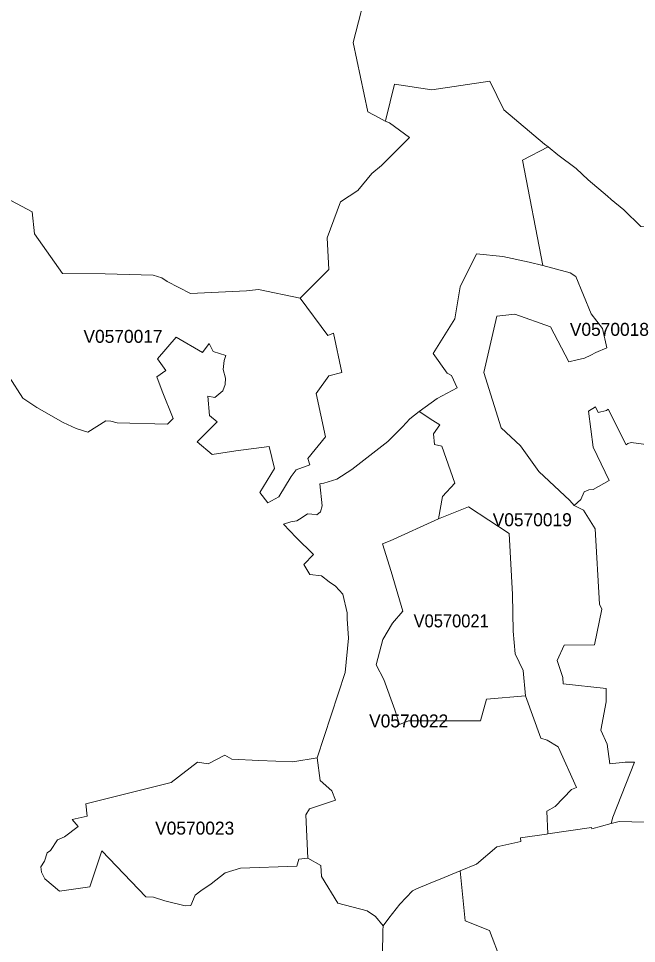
# Model space of a CAD drawing. Extents: x 369010 to 735936, y 6377141 to 6616555.
# Drawn here: x 599625 to 604389, y 6459759 to 6466893 of the extents above; entities that cross this region are included whole.
import ezdxf
from ezdxf.enums import TextEntityAlignment as Align

# ---------------------------------------------------------------- set-up
doc = ezdxf.new("R2010")
doc.units = 0
doc.header["$LTSCALE"] = 40
doc.layers.add('3', color=7, linetype='Continuous', lineweight=13)
doc.layers.add('4', color=7, linetype='Continuous')

msp = doc.modelspace()

# ---------------------------------------------------------------- linework, layer by layer
at = {"layer": '3'}
for points in [[(599488.26, 6465531.38), (599730.06, 6465401.46), (599749.92, 6465232.48), (599963.42, 6464926.96), (600294.43, 6464922.65), (600663.17, 6464912.72), (600729.54, 6464891.87), (600771.25, 6464864.23), (600952.14, 6464771.05), (601381.96, 6464793.89), (601476.46, 6464803.99), (601796.54, 6464735.96), (602016.83, 6464956.42), (602004.58, 6465201.86), (602108.52, 6465479.08), (602240.26, 6465565.8), (602348.17, 6465698.7), (602422.31, 6465759.94), (602639.46, 6465974.93), (602485.21, 6466089.13), (602452.44, 6466102.53), (602405.93, 6466128.18), (602319.2, 6466172.21), (602205.34, 6466706.79), (602326.49, 6467178.47)], [(602326.49, 6467178.47), (602205.34, 6466706.79), (602319.2, 6466172.21), (602405.93, 6466128.18), (602452.44, 6466102.53), (602456.41, 6466112.96), (602523.44, 6466387.86), (602810.92, 6466341.85), (603258.61, 6466410.04), (603366.02, 6466189.26), (603680.81, 6465924.95), (603707.29, 6465903.43), (603783.75, 6465841.86), (603924.1, 6465735.61), (604017.11, 6465648.06), (604165.9, 6465521.61), (604194.7, 6465498.11), (604292.34, 6465416.19), (604422.26, 6465289.91)], [(602194.25, 6463414.08), (602471.3, 6463631.89), (602586.16, 6463743.93), (602643.1, 6463805.83), (602714.76, 6463862.93), (602853.29, 6463961.57), (603006.21, 6464044.49), (602963.51, 6464140.65), (602929.09, 6464157.86), (602821.68, 6464308.47), (602989, 6464577.58), (603029.05, 6464822.85), (603156.16, 6465077.9), (603358.4, 6465057.37), (603562.47, 6465014.34), (603666.24, 6464986.87), (603510.67, 6465800.49), (603707.29, 6465903.43), (603680.81, 6465924.95), (603366.02, 6466189.26), (603258.61, 6466410.04), (602810.92, 6466341.85), (602523.44, 6466387.86), (602456.41, 6466112.96), (602452.44, 6466102.53)], [(602452.44, 6466102.53), (602485.21, 6466089.13), (602639.46, 6465974.93), (602422.31, 6465759.94), (602348.17, 6465698.7), (602240.26, 6465565.8), (602108.52, 6465479.08), (602004.58, 6465201.86), (602016.83, 6464956.42), (601796.54, 6464735.96), (602010.54, 6464447.49), (602052.58, 6464465.2), (602118.78, 6464163.32), (602018.48, 6464138.33), (601920.01, 6463999.8), (601992.33, 6463665.65), (601856.62, 6463499.98), (601871.02, 6463451.98), (601765.1, 6463412.59), (601728.19, 6463361.29), (601632.2, 6463205.05), (601547.96, 6463157.22), (601484.73, 6463237.66), (601598.6, 6463422.69), (601556.73, 6463593.33), (601300.86, 6463558.57), (601118.8, 6463530.93), (601002.46, 6463627.58), (601155.88, 6463783.32), (601098.12, 6463830.49), (601085.37, 6463980.11), (601137.84, 6463970.84), (601200.4, 6464021.15), (601219.43, 6464070.47), (601221.25, 6464120.12), (601204.04, 6464185.17), (601210.82, 6464255.01), (601222.41, 6464294.57), (601126.91, 6464324.03), (601095.47, 6464385.76), (601044, 6464316.41), (600841.75, 6464434.58), (600695.78, 6464268.25), (600760.65, 6464177.39), (600692.3, 6464128.73), (600733.84, 6464019.99), (600817.92, 6463808.98), (600774.72, 6463764.95), (600386.78, 6463774.72), (600336.3, 6463788.45), (600298.07, 6463790.44), (600158.88, 6463703.72), (600070.17, 6463730.03), (599968.88, 6463778.03), (599767.13, 6463893.38), (599658.73, 6463963.89), (599553.3, 6464129.23)], [(603707.29, 6465903.43), (603510.67, 6465800.49), (603666.24, 6464986.87), (603878.75, 6464932.42), (603920.46, 6464903.29), (604039.12, 6464616.31), (604126.51, 6464502.6), (604160.27, 6464353.32), (604076.86, 6464316.91), (604037.63, 6464295.89), (603989.31, 6464272.72), (603933.03, 6464260.8), (603867.83, 6464244.91), (603725.66, 6464514.35), (603450.76, 6464612.5), (603313.22, 6464597.11), (603212.93, 6464162.66), (603346.82, 6463735), (603494.28, 6463596.8), (603635.79, 6463399.19), (603874.61, 6463176.09), (603908.04, 6463137.2), (603960.34, 6463182.88), (603986, 6463243.62), (604022.41, 6463257.85), (604055.51, 6463261.16), (604177.48, 6463329.68), (604056, 6463586.37), (604020.25, 6463865.58), (604072.89, 6463899.18), (604092.75, 6463854.82), (604157.95, 6463868.56), (604169.87, 6463879.15), (604310.55, 6463604.91), (604321.8, 6463616.16), (604348.28, 6463622.78), (604538.45, 6463597.63)], [(605059.62, 6465408.24), (605049.69, 6465460.38), (605036.28, 6465462.69), (605009.31, 6465452.76), (604998.55, 6465459.88), (604960.48, 6465433.56), (604905.04, 6465402.95), (604828.91, 6465349.32), (604690.22, 6465282.29), (604543.91, 6465273.85), (604521.9, 6465287.26), (604422.26, 6465289.91), (604292.34, 6465416.19), (604194.7, 6465498.11), (604165.9, 6465521.61), (604017.11, 6465648.06), (603924.1, 6465735.61), (603783.75, 6465841.86), (603707.29, 6465903.43)], [(599553.3, 6464129.23), (599658.73, 6463963.89), (599767.13, 6463893.38), (599968.88, 6463778.03), (600070.17, 6463730.03), (600158.88, 6463703.72), (600298.07, 6463790.44), (600336.3, 6463788.45), (600386.78, 6463774.72), (600774.72, 6463764.95), (600817.92, 6463808.98), (600733.84, 6464019.99), (600692.3, 6464128.73), (600760.65, 6464177.39), (600695.78, 6464268.25), (600841.75, 6464434.58), (601044, 6464316.41), (601095.47, 6464385.76), (601126.91, 6464324.03), (601222.41, 6464294.57), (601210.82, 6464255.01), (601204.04, 6464185.17), (601221.25, 6464120.12), (601219.43, 6464070.47), (601200.4, 6464021.15), (601137.84, 6463970.84), (601085.37, 6463980.11), (601098.12, 6463830.49), (601155.88, 6463783.32), (601002.46, 6463627.58), (601118.8, 6463530.93), (601300.86, 6463558.57), (601556.73, 6463593.33), (601598.6, 6463422.69), (601484.73, 6463237.66), (601547.96, 6463157.22), (601632.2, 6463205.05), (601728.19, 6463361.29), (601765.1, 6463412.59), (601871.02, 6463451.98), (601856.62, 6463499.98), (601992.33, 6463665.65), (601920.01, 6463999.8), (602018.48, 6464138.33), (602118.78, 6464163.32), (602052.58, 6464465.2), (602010.54, 6464447.49), (601796.54, 6464735.96), (601476.46, 6464803.99), (601381.96, 6464793.89), (600952.14, 6464771.05), (600771.25, 6464864.23), (600729.54, 6464891.87), (600663.17, 6464912.72), (600294.43, 6464922.65), (599963.42, 6464926.96), (599749.92, 6465232.48), (599730.06, 6465401.46), (599488.26, 6465531.38)], [(604538.45, 6463597.63), (604348.28, 6463622.78), (604321.8, 6463616.16), (604310.55, 6463604.91), (604169.87, 6463879.15), (604157.95, 6463868.56), (604092.75, 6463854.82), (604072.89, 6463899.18), (604020.25, 6463865.58), (604056, 6463586.37), (604177.48, 6463329.68), (604055.51, 6463261.16), (604022.41, 6463257.85), (603986, 6463243.62), (603960.34, 6463182.88), (603908.04, 6463137.2), (603980.87, 6463100.29), (604071.23, 6462955.97), (604103.67, 6462376.87), (604122.37, 6462337.48), (604066.27, 6462061.75), (603832.74, 6462060.26), (603777.46, 6461942.42), (603820.16, 6461810.85), (603824.3, 6461762.85), (604154.98, 6461724.78), (604156.63, 6461623.5), (604114.43, 6461405.53), (604162.92, 6461295.8), (604184.27, 6461144.53), (604302.77, 6461156.44), (604374.1, 6461157.11), (604207.11, 6460733.42), (604193.54, 6460683.27), (604255.11, 6460699.82), (604450.23, 6460694.19)], [(602430.09, 6459670.55), (602433.73, 6459858.07), (602436.88, 6459894.48), (602377.46, 6459967.3), (602313.08, 6460010), (602085.84, 6460069.41), (601961.39, 6460276.29), (601956.09, 6460361.2), (601855.46, 6460416.14), (601786.94, 6460409.19), (601770.56, 6460354.91), (601335.45, 6460341.01), (601219.6, 6460302.77), (601111.52, 6460219.86), (601032.08, 6460166.23), (600986.73, 6460131.31), (600954.96, 6460052.53), (600910.77, 6460049.06), (600753.87, 6460087.62), (600666.48, 6460117.24), (600607.23, 6460120.06), (600268.44, 6460472.42), (600175.43, 6460196.69), (599942.07, 6460162.26), (599828.7, 6460257.43), (599801.39, 6460308.07), (599798.74, 6460350.77), (599825.72, 6460392.97), (599845.25, 6460459.34), (599870.74, 6460477.05), (599925.69, 6460558.97), (599978.98, 6460580.66), (600084.4, 6460660.43), (600038.23, 6460714.22), (600155.57, 6460741.03), (600144.98, 6460836.86), (600801.86, 6461001.86), (601005.43, 6461157.44), (601088.19, 6461143.53), (601214.8, 6461210.4), (601270.57, 6461180.77), (601478.61, 6461169.68), (601739.11, 6461160.09), (601927.46, 6461191.37), (602142.45, 6461849.24), (602169.09, 6462113.55), (602160.16, 6462263), (602160.16, 6462309.01), (602125.4, 6462453.66), (602070.12, 6462514.9), (602019.48, 6462549.16), (601960.72, 6462594.67), (601871.85, 6462605.43), (601824.51, 6462681.07), (601898.66, 6462758.69), (601765.93, 6462891.26), (601667.28, 6462993.21), (601724.22, 6463011.91), (601771.55, 6463019.69), (601811.6, 6463044.02), (601852.32, 6463072.98), (601886.08, 6463070.17), (601925.64, 6463064.21), (601953.77, 6463088.54), (601967.01, 6463134.05), (601947.15, 6463303.36), (601979.92, 6463308.66), (602079.06, 6463338.95), (602194.25, 6463414.08)], [(604450.23, 6460694.19), (604255.11, 6460699.82), (604193.54, 6460683.27), (604043.92, 6460643.22), (604042.1, 6460653.81), (603706.46, 6460604.98), (603695.87, 6460603.33), (603494.28, 6460573.7), (603498.75, 6460544.41), (603313.72, 6460505.19), (603156.99, 6460370.96), (603030.04, 6460318.99), (603068.44, 6459934.2), (603257.12, 6459858.56), (603345.83, 6459622.55)], [(603345.83, 6459622.55), (603257.12, 6459858.56), (603068.44, 6459934.2), (603030.04, 6460318.99), (602907.9, 6460269.01), (602798.84, 6460224.33), (602692.42, 6460181.46), (602662.46, 6460165.08), (602565.81, 6460062.79), (602481.23, 6459953.73), (602436.88, 6459894.48), (602433.73, 6459858.07), (602430.09, 6459670.55)]]:
    msp.add_lwpolyline(points, dxfattribs=at)
for points in [[(602714.76, 6463862.93), (602818.2, 6463791.6), (602874.31, 6463758.66), (602825.48, 6463689.98), (602830.94, 6463608.05), (602888.21, 6463594.65), (602987.68, 6463309.32), (602893.01, 6463205.71), (602862.72, 6463033.09), (603093.6, 6463127.6), (603407.23, 6462921.88), (603433.21, 6462451.51), (603439.17, 6462167.51), (603454.89, 6461992.74), (603514.64, 6461865.63), (603532.51, 6461670.33), (603652.67, 6461342.97), (603701.66, 6461327.74), (603785.57, 6461274.61), (603925.75, 6460961.48), (603889.18, 6460947.25), (603763.06, 6460815.84), (603698.85, 6460780.75), (603706.46, 6460604.98), (604042.1, 6460653.81), (604043.92, 6460643.22), (604193.54, 6460683.27), (604207.11, 6460733.42), (604374.1, 6461157.11), (604302.77, 6461156.44), (604184.27, 6461144.53), (604162.92, 6461295.8), (604114.43, 6461405.53), (604156.63, 6461623.5), (604154.98, 6461724.78), (603824.3, 6461762.85), (603820.16, 6461810.85), (603777.46, 6461942.42), (603832.74, 6462060.26), (604066.27, 6462061.75), (604122.37, 6462337.48), (604103.67, 6462376.87), (604071.23, 6462955.97), (603980.87, 6463100.29), (603908.04, 6463137.2), (603874.61, 6463176.09), (603635.79, 6463399.19), (603494.28, 6463596.8), (603346.82, 6463735), (603212.93, 6464162.66), (603313.22, 6464597.11), (603450.76, 6464612.5), (603725.66, 6464514.35), (603867.83, 6464244.91), (603933.03, 6464260.8), (603989.31, 6464272.72), (604037.63, 6464295.89), (604076.86, 6464316.91), (604160.27, 6464353.32), (604126.51, 6464502.6), (604039.12, 6464616.31), (603920.46, 6464903.29), (603878.75, 6464932.42), (603666.24, 6464986.87), (603562.47, 6465014.34), (603358.4, 6465057.37), (603156.16, 6465077.9), (603029.05, 6464822.85), (602989, 6464577.58), (602821.68, 6464308.47), (602929.09, 6464157.86), (602963.51, 6464140.65), (603006.21, 6464044.49), (602853.29, 6463961.57)], [(602714.76, 6463862.93), (602643.1, 6463805.83), (602586.16, 6463743.93), (602471.3, 6463631.89), (602194.25, 6463414.08), (602079.06, 6463338.95), (601979.92, 6463308.66), (601947.15, 6463303.36), (601967.01, 6463134.05), (601953.77, 6463088.54), (601925.64, 6463064.21), (601886.08, 6463070.17), (601852.32, 6463072.98), (601811.6, 6463044.02), (601771.55, 6463019.69), (601724.22, 6463011.91), (601667.28, 6462993.21), (601765.93, 6462891.26), (601898.66, 6462758.69), (601824.51, 6462681.07), (601871.85, 6462605.43), (601960.72, 6462594.67), (602019.48, 6462549.16), (602070.12, 6462514.9), (602125.4, 6462453.66), (602160.16, 6462309.01), (602160.16, 6462263), (602169.09, 6462113.55), (602142.45, 6461849.24), (601927.46, 6461191.37), (601950.79, 6461017.26), (602041.32, 6460935.99), (602068.3, 6460864.16), (601869.2, 6460796.31), (601841.06, 6460750.3), (601855.46, 6460416.14), (601956.09, 6460361.2), (601961.39, 6460276.29), (602085.84, 6460069.41), (602313.08, 6460010), (602377.46, 6459967.3), (602436.88, 6459894.48), (602481.23, 6459953.73), (602565.81, 6460062.79), (602662.46, 6460165.08), (602692.42, 6460181.46), (602798.84, 6460224.33), (602907.9, 6460269.01), (603030.04, 6460318.99), (603156.99, 6460370.96), (603313.72, 6460505.19), (603498.75, 6460544.41), (603494.28, 6460573.7), (603695.87, 6460603.33), (603706.46, 6460604.98), (603698.85, 6460780.75), (603763.06, 6460815.84), (603889.18, 6460947.25), (603925.75, 6460961.48), (603785.57, 6461274.61), (603701.66, 6461327.74), (603652.67, 6461342.97), (603532.51, 6461670.33), (603233.61, 6461643.19), (603187.77, 6461476.53), (602969.64, 6461477.03), (602633, 6461475.54), (602562.16, 6461449.06), (602526.75, 6461560.44), (602442.67, 6461795.12), (602383.42, 6461908), (602434.56, 6462102.63), (602507.71, 6462229.9), (602588.48, 6462323.25), (602498.45, 6462628.77), (602431.25, 6462842.27), (602490.83, 6462864.61), (602862.72, 6463033.09), (602893.01, 6463205.71), (602987.68, 6463309.32), (602888.21, 6463594.65), (602830.94, 6463608.05), (602825.48, 6463689.98), (602874.31, 6463758.66), (602818.2, 6463791.6)], [(602862.72, 6463033.09), (602490.83, 6462864.61), (602431.25, 6462842.27), (602498.45, 6462628.77), (602588.48, 6462323.25), (602507.71, 6462229.9), (602434.56, 6462102.63), (602383.42, 6461908), (602442.67, 6461795.12), (602526.75, 6461560.44), (602562.16, 6461449.06), (602633, 6461475.54), (602969.64, 6461477.03), (603187.77, 6461476.53), (603233.61, 6461643.19), (603532.51, 6461670.33), (603514.64, 6461865.63), (603454.89, 6461992.74), (603439.17, 6462167.51), (603433.21, 6462451.51), (603407.23, 6462921.88), (603093.6, 6463127.6)], [(601855.46, 6460416.14), (601841.06, 6460750.3), (601869.2, 6460796.31), (602068.3, 6460864.16), (602041.32, 6460935.99), (601950.79, 6461017.26), (601927.46, 6461191.37), (601739.11, 6461160.09), (601478.61, 6461169.68), (601270.57, 6461180.77), (601214.8, 6461210.4), (601088.19, 6461143.53), (601005.43, 6461157.44), (600801.86, 6461001.86), (600144.98, 6460836.86), (600155.57, 6460741.03), (600038.23, 6460714.22), (600084.4, 6460660.43), (599978.98, 6460580.66), (599925.69, 6460558.97), (599870.74, 6460477.05), (599845.25, 6460459.34), (599825.72, 6460392.97), (599798.74, 6460350.77), (599801.39, 6460308.07), (599828.7, 6460257.43), (599942.07, 6460162.26), (600175.43, 6460196.69), (600268.44, 6460472.42), (600607.23, 6460120.06), (600666.48, 6460117.24), (600753.87, 6460087.62), (600910.77, 6460049.06), (600954.96, 6460052.53), (600986.73, 6460131.31), (601032.08, 6460166.23), (601111.52, 6460219.86), (601219.6, 6460302.77), (601335.45, 6460341.01), (601770.56, 6460354.91), (601786.94, 6460409.19)]]:
    msp.add_lwpolyline(points, close=True, dxfattribs=at)

# ---------------------------------------------------------------- texts
at = {"layer": '4'}
for s, p in [('V0570017', (600431.14, 6464391.67)), ('V0570018', (604180.44, 6464445.62)), ('V0570019', (603585.68, 6462977.38)), ('V0570022', (602633, 6461425.53)), ('V0570023', (600983.47, 6460598.92))]:
    msp.add_text(s, height=100, dxfattribs=at).set_placement(p, align=Align.CENTER)
at = {"layer": '4', "width": 0.95}
msp.add_text('V0570021', height=100, dxfattribs=at).set_placement((602960.66, 6462197.13), align=Align.CENTER)

doc.saveas('drawing.dxf')
